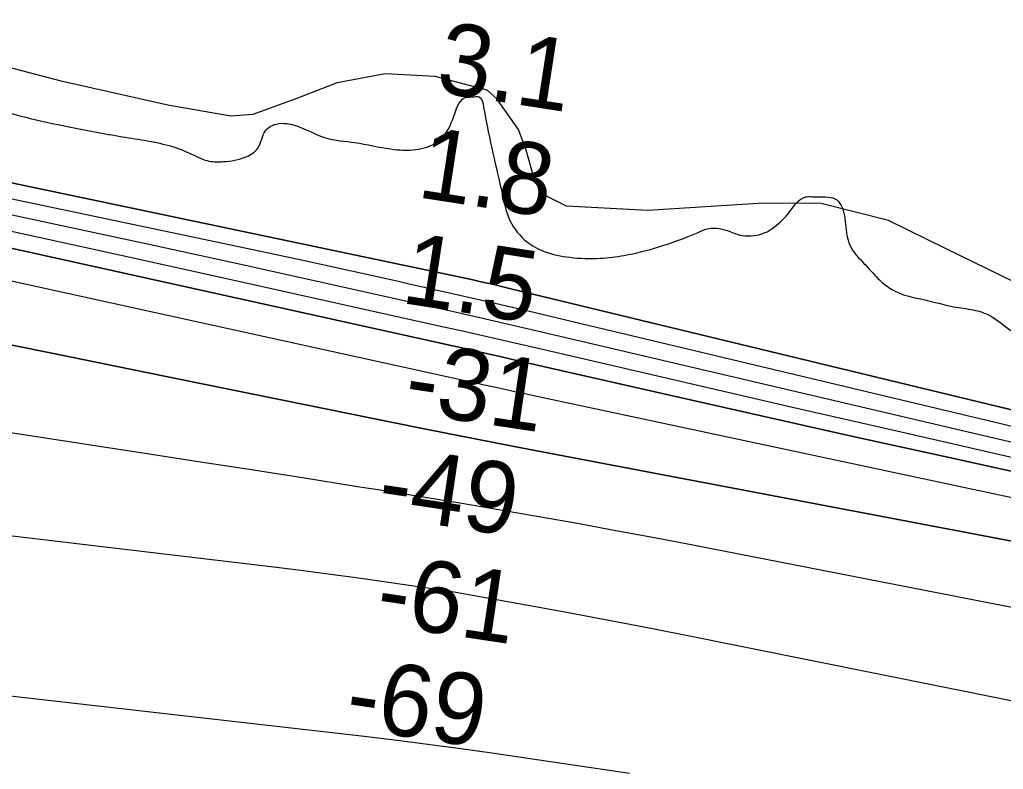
# Model space of a CAD drawing. Extents: x 3734862 to 3772949, y 391520 to 417239.
# Drawn here: x 3750962 to 3751881, y 404891 to 405592 of the extents above; entities that cross this region are included whole.
import ezdxf

# ---------------------------------------------------------------- set-up
doc = ezdxf.new("R2010")
doc.units = 0
for name, color, linetype in [('V-RIVR-EDGE', 7, 'Continuous'), ('V-RIVR-RANG', 7, 'Continuous'), ('V-SITE-VEGE', 7, 'Continuous'), ('V-TOPO-DPTH', 7, 'Continuous'), ('V-TOPO-MAJR', 7, 'Continuous'), ('V-TOPO-MINR', 7, 'Continuous'), ('V-TOPO-WATR', 7, 'Continuous')]:
    doc.layers.add(name, color=color, linetype=linetype)

msp = doc.modelspace()

# ---------------------------------------------------------------- linework, layer by layer
at = {"layer": 'V-RIVR-EDGE'}
msp.add_spline([(3746931.66, 406550.36), (3746966.45, 406541.23), (3747000.34, 406533.46), (3747028.37, 406531.13), (3747049.17, 406530.63), (3747079.91, 406527.39), (3747121.04, 406521.86), (3747141.38, 406516.39), (3747167.58, 406506.37), (3747191.08, 406503.15), (3747219.1, 406497.2), (3747265.65, 406490.3), (3747293.23, 406486.17), (3747333.45, 406477.93), (3747365.52, 406463.83), (3747391.74, 406461.96), (3747413.44, 406460.55), (3747443.72, 406454.6), (3747492.52, 406444.53), (3747522.35, 406436.32), (3747568.89, 406426.25), (3747592.4, 406424.39), (3747623.13, 406416.17), (3747654.32, 406411.57), (3747685.5, 406405.62), (3747720.3, 406400.56), (3747756.46, 406392.33), (3747788.99, 406384.56), (3747817.02, 406379.97), (3747892.94, 406362.6), (3747922.32, 406361.62), (3747961.19, 406354.75), (3747996.43, 406343.81), (3748029.42, 406335.13), (3748075.06, 406323.27), (3748106.68, 406312.79), (3748130.63, 406304.14), (3748172.65, 406292.28), (3748240.43, 406277.19), (3748299.64, 406266.64), (3748356.59, 406256.55), (3748411.73, 406249.18), (3748447.9, 406247.74), (3748494.46, 406240.84), (3748519.75, 406230.83), (3748547.32, 406222.62), (3748571.28, 406220.75), (3748597.48, 406211.65), (3748627.76, 406207.95), (3748668.44, 406201.98), (3748718.6, 406189.64), (3748775.54, 406175.94), (3748839.27, 406164.02), (3748879.03, 406152.17), (3748973.46, 406125.26), (3749053.44, 406102.91), (3749137.94, 406082.8), (3749198.95, 406068.63), (3749236, 406058.59), (3749301.97, 406039.44), (3749348.96, 406026.21), (3749388.74, 406021.14), (3749433.49, 406017.86), (3749464.25, 406022.76), (3749481.89, 406024.07), (3749498.62, 406024.03), (3749517.6, 406018.56), (3749535.66, 406007.66), (3749563.62, 405977.75), (3749586.14, 405945.14), (3749596.05, 405927.48), (3749604.15, 405914.35), (3749617.25, 405907.08), (3749630.35, 405903.89), (3749645.28, 405906.11), (3749665.63, 405909.22), (3749678.75, 405908.74), (3749695.01, 405905.53), (3749706.3, 405898.72), (3749720.74, 405886.48), (3749732.46, 405871.53), (3749738.75, 405854.78), (3749753.2, 405846.16), (3749773.99, 405842.04), (3749792.07, 405841.99), (3749813.32, 405838.77), (3749847.67, 405834.17), (3749885.63, 405825.48), (3749900.1, 405826.35), (3749915.47, 405827.22), (3749934.46, 405825.81), (3749947.56, 405819), (3749970.57, 405799.05), (3749987.26, 405784.09), (3750009.84, 405773.63), (3750059.55, 405759.94), (3750106.99, 405745.81), (3750153.97, 405729.41), (3750199.59, 405708.95), (3750231.65, 405693.05), (3750274.58, 405679.83), (3750310.73, 405672.96), (3750392.05, 405645.63), (3750475.18, 405615.13), (3750529.85, 405598.71), (3750581.36, 405585.02), (3750627, 405575.87), (3750680.78, 405565.33), (3750753.55, 405551.14), (3750814.56, 405541.49), (3750862.02, 405533.23), (3750908.56, 405520.46), (3750940.18, 405509.08), (3751006.16, 405492.64), (3751057.68, 405483.01), (3751104.23, 405473.86), (3751120.95, 405467.48), (3751139.01, 405460.2), (3751152.13, 405459.72), (3751173.39, 405464.19), (3751184.71, 405472.75), (3751191.53, 405488.56), (3751201.5, 405494.87), (3751211.45, 405495.29), (3751247.59, 405482.09), (3751275.16, 405477.5), (3751308.6, 405471.54), (3751332.11, 405471.03), (3751351.57, 405477.77), (3751362.91, 405490.85), (3751371.55, 405512.08), (3751377.45, 405519.3), (3751384.68, 405520.19), (3751391.47, 405520.17), (3751395.51, 405510.66), (3751412.95, 405429.23), (3751420.12, 405404.8), (3751435.9, 405384.86), (3751452.15, 405375.78), (3751476.1, 405370.3), (3751504.59, 405369.32), (3751526.75, 405371.98), (3751559.32, 405380.04), (3751595.98, 405393.51), (3751605.94, 405397.1), (3751625.83, 405394.34), (3751637.12, 405390.7), (3751648.42, 405390.67), (3751658.83, 405393.36), (3751667.44, 405398.76), (3751681.49, 405412.74), (3751695.09, 405426.27), (3751707.75, 405426.69), (3751725.83, 405423.94), (3751730.78, 405416.69), (3751734.35, 405395.88), (3751740.18, 405377.33), (3751752.8, 405362.83), (3751765.88, 405348.78), (3751785.75, 405336.07), (3751805.18, 405331.05), (3751839.52, 405323.28), (3751857.6, 405320.07), (3751872.96, 405313.25), (3751892.36, 405299.18), (3751914.05, 405291.44), (3751951.11, 405285.02), (3751975.06, 405278.18), (3752049.17, 405261.26), (3752097.97, 405248.03), (3752154.45, 405233.42), (3752210.95, 405224.24), (3752273.78, 405213.68), (3752378.18, 405197.15), (3752467.66, 405177.03), (3752558.95, 405159.62), (3752595.56, 405150.94), (3752628.09, 405143.18), (3752650.24, 405140.41), (3752661.55, 405143.09), (3752673.33, 405152.11), (3752681.03, 405155.71), (3752696.4, 405157.48), (3752729.39, 405147.9), (3752742.03, 405141.99), (3752754.69, 405138.79), (3752779.55, 405135.11), (3752815.25, 405129.6), (3752862.26, 405123.61), (3752908.38, 405120.78), (3752951.33, 405119.77), (3753012.8, 405109.22), (3753057.54, 405101.87), (3753115.39, 405090.42), (3753167.36, 405077.18), (3753182.26, 405070.36), (3753206.65, 405060.36), (3753226.53, 405055.33), (3753255.46, 405048.93), (3753304.7, 405032.53), (3753353.5, 405017.04), (3753421.73, 404999.24), (3753465.12, 404991.44), (3753522.96, 404979.99), (3753594.82, 404964.9), (3753636.4, 404955.3), (3753690.18, 404945.67), (3753739.45, 404941.93), (3753767.94, 404943.22), (3753785.12, 404940.01), (3753815.84, 404930.89), (3753841.6, 404926.3), (3753859.24, 404927.16), (3753877.78, 404929.38), (3753891.8, 404929.8), (3753901.75, 404928.42), (3753903.99, 404921.63), (3753905.32, 404911.68), (3753917.05, 404898.99), (3753933.31, 404892.62), (3753947.32, 404890.32), (3753960.44, 404891.65), (3753976.27, 404893.87), (3754002.04, 404893.8), (3754049.5, 404885.1), (3754089.72, 404876.86), (3754120.46, 404875.88), (3754150.74, 404870.83), (3754176.5, 404863.98), (3754209.94, 404855.31), (3754242.48, 404851.61), (3754266.91, 404853.36), (3754292.22, 404851.49), (3754310.75, 404845.56), (3754338.75, 404831.93), (3754383.47, 404817.8), (3754438.6, 404804.1), (3754489.68, 404795.38), (3754530.82, 404792.57), (3754550.25, 404790.71), (3754575.07, 404771.21), (3754599.01, 404761.2), (3754636.06, 404749.35), (3754674.48, 404741.57), (3754712.44, 404736.05), (3754756.74, 404727.8), (3754793.35, 404725.45), (3754829.08, 404728.08), (3754852.15, 404731.19), (3754868.43, 404730.69), (3754889.66, 404724.31), (3754915.88, 404721.08), (3754948.88, 404716.93), (3755000.41, 404712.28), (3755032.05, 404707.68), (3755059.6, 404695.86), (3755083.56, 404691.73), (3755098.01, 404686.72), (3755130.09, 404676.69), (3755182.04, 404656.67), (3755242.14, 404641.15), (3755310.84, 404628.32), (3755363.24, 404610.55), (3755405.71, 404594.62), (3755426.04, 404590.05), (3755447.74, 404589.54), (3755470.35, 404588.58), (3755506.5, 404580.81), (3755557.54, 404557.62), (3755580.58, 404548.07), (3755586.91, 404548.05), (3755593.7, 404550.75), (3755601.38, 404550.28), (3755602.72, 404543.04), (3755611.3, 404537.14), (3755640.2, 404523.96), (3755702.08, 404495.32)], degree=3, dxfattribs=at)
at = {"layer": 'V-SITE-VEGE'}
msp.add_lwpolyline([(3751891.95, 405347.08), (3751827.26, 405378.36), (3751774.15, 405404.6), (3751711.19, 405420.61), (3751657.14, 405421.01), (3751549.18, 405414.16), (3751473.07, 405417.96), (3751451.82, 405428.55), (3751441.9, 405447.49), (3751435.24, 405470.32), (3751428.17, 405489.79), (3751408.01, 405518.58), (3751398.77, 405526.53), (3751350.22, 405539.47), (3751303.3, 405541.92), (3751258.51, 405533.41), (3751220.06, 405518.32), (3751179.69, 405503.68), (3751159.15, 405502.33), (3751100.12, 405512.68), (3751001.66, 405534.7), (3750892.07, 405563.21)], dxfattribs=at)
at = {"layer": 'V-TOPO-DPTH'}
for points in [[(3750385.78, 405559.19), (3751361.97, 405354.16), (3751369.36, 405352.59), (3751376.74, 405351), (3751384.12, 405349.38), (3751391.5, 405347.74), (3751398.86, 405346.06), (3751406.22, 405344.37), (3751413.57, 405342.63), (3751420.92, 405340.87), (3752304.43, 405127.34), (3753163.29, 404974.37)], [(3753069.12, 404904.85), (3752355.18, 405046.78), (3752321.24, 405053.6), (3752287.33, 405060.52), (3752253.45, 405067.58), (3752219.59, 405074.74), (3751440.94, 405241.07), (3751432.8, 405242.82), (3751424.66, 405244.58), (3751416.52, 405246.35), (3751408.39, 405248.14), (3751394.88, 405251.12), (3751393.5, 405251.43), (3751392.13, 405251.73), (3751390.75, 405252.04), (3751389.37, 405252.34), (3750581.98, 405429.76)], [(3753069.12, 404904.85), (3752355.18, 405046.78), (3752321.24, 405053.6), (3752287.33, 405060.52), (3752253.45, 405067.58), (3752219.59, 405074.74), (3751440.94, 405241.07), (3751432.8, 405242.82), (3751424.66, 405244.58), (3751416.52, 405246.35), (3751408.39, 405248.14), (3751394.88, 405251.12), (3751393.5, 405251.43), (3751392.13, 405251.73), (3751390.75, 405252.04), (3751389.37, 405252.34), (3750581.98, 405429.76)], [(3751897.67, 405195.08), (3751463, 405297.15), (3751432.11, 405304.35), (3751401.21, 405311.48), (3751370.28, 405318.51), (3751339.34, 405325.48), (3751241.35, 405347.38), (3751161.36, 405365.09), (3751081.34, 405382.6), (3751001.25, 405399.81), (3750921.11, 405416.82)], [(3751897.67, 405195.08), (3751463, 405297.15), (3751432.11, 405304.35), (3751401.21, 405311.48), (3751370.28, 405318.51), (3751339.34, 405325.48), (3751241.35, 405347.38), (3751161.36, 405365.09), (3751081.34, 405382.6), (3751001.25, 405399.81), (3750921.11, 405416.82)], [(3750897.16, 405391.27), (3751000.35, 405368.56), (3751365.15, 405287.69), (3751380.84, 405284.2), (3751396.53, 405280.68), (3751412.21, 405277.14), (3751427.89, 405273.59), (3751567.92, 405241.68), (3751653.64, 405222.29), (3751739.4, 405203.09), (3751825.22, 405184.15), (3751911.08, 405165.4), (3752247.9, 405092.4), (3752270.46, 405087.58), (3752293.04, 405082.85), (3752315.65, 405078.25), (3752338.28, 405073.73), (3752648.59, 405012.74), (3752734.53, 404995.73), (3752820.43, 404978.56), (3752906.29, 404961.17)], [(3750897.16, 405391.27), (3751000.35, 405368.56), (3751365.15, 405287.69), (3751380.84, 405284.2), (3751396.53, 405280.68), (3751412.21, 405277.14), (3751427.89, 405273.59), (3751567.92, 405241.68), (3751653.64, 405222.29), (3751739.4, 405203.09), (3751825.22, 405184.15), (3751911.08, 405165.4), (3752247.9, 405092.4), (3752270.46, 405087.58), (3752293.04, 405082.85), (3752315.65, 405078.25), (3752338.28, 405073.73), (3752648.59, 405012.74), (3752734.53, 404995.73), (3752820.43, 404978.56), (3752906.29, 404961.17)], [(3750866.48, 405306), (3750990.22, 405280.84), (3751113.96, 405255.71), (3751336.72, 405210.53), (3751360.56, 405205.74), (3751384.41, 405201.01), (3751408.27, 405196.36), (3751432.15, 405191.77), (3752279.66, 405030.46), (3753089.35, 404851.25)], [(3750866.48, 405306), (3750990.22, 405280.84), (3751113.96, 405255.71), (3751336.72, 405210.53), (3751360.56, 405205.74), (3751384.41, 405201.01), (3751408.27, 405196.36), (3751432.15, 405191.77), (3752279.66, 405030.46), (3753089.35, 404851.25)]]:
    msp.add_lwpolyline(points, dxfattribs=at)
at = {"layer": 'V-TOPO-MAJR'}
msp.add_lwpolyline([(3752932.35, 404836.88), (3752300.58, 404962.36), (3752282.34, 404965.97), (3752264.09, 404969.58), (3752245.84, 404973.16), (3752227.59, 404976.73), (3751591.11, 405100.9), (3751555.18, 405107.81), (3751519.23, 405114.58), (3751483.24, 405121.16), (3751447.22, 405127.6), (3751411.18, 405133.85), (3751375.11, 405139.98), (3751339.01, 405145.92), (3751302.89, 405151.74), (3751275.79, 405156.04), (3751226.1, 405163.87), (3751176.41, 405171.67), (3751126.7, 405179.39), (3751076.99, 405187.07), (3750397.83, 405291.47)], dxfattribs=at)
at = {"layer": 'V-TOPO-MINR'}
for points in [[(3752104.15, 405160.92), (3751481.31, 405309.32), (3751442.49, 405318.49), (3751403.65, 405327.55), (3751364.77, 405336.46), (3751325.86, 405345.26), (3751315.88, 405347.5), (3751271.94, 405357.26), (3751227.98, 405366.9), (3751183.99, 405376.36), (3751139.96, 405385.71), (3750398.87, 405541.46)], [(3753069.12, 404904.85), (3752355.18, 405046.78), (3752321.24, 405053.6), (3752287.33, 405060.52), (3752253.45, 405067.58), (3752219.59, 405074.74), (3751440.94, 405241.07), (3751432.8, 405242.82), (3751424.66, 405244.58), (3751416.52, 405246.35), (3751408.39, 405248.14), (3751394.88, 405251.12), (3751393.5, 405251.43), (3751392.13, 405251.73), (3751390.75, 405252.04), (3751389.37, 405252.34), (3750581.98, 405429.76)], [(3751897.67, 405195.08), (3751463, 405297.15), (3751432.11, 405304.35), (3751401.21, 405311.48), (3751370.28, 405318.51), (3751339.34, 405325.48), (3751241.35, 405347.38), (3751161.36, 405365.09), (3751081.34, 405382.6), (3751001.25, 405399.81), (3750921.11, 405416.82)], [(3752882.26, 404978.6), (3752784.56, 404997.95), (3752686.84, 405017.23), (3752589.11, 405036.44), (3752491.36, 405055.59), (3752329.82, 405087.17), (3752312.85, 405090.54), (3752295.89, 405093.99), (3752278.96, 405097.55), (3752262.04, 405101.19), (3752091.79, 405138.33), (3751989.81, 405160.79), (3751887.87, 405183.49), (3751786.03, 405206.58), (3751684.24, 405229.93), (3751445.19, 405285.23), (3751422.02, 405290.57), (3751398.84, 405295.86), (3751375.64, 405301.09), (3751352.44, 405306.29), (3751167.82, 405347.38), (3751052.26, 405372.89), (3750936.63, 405398.13)], [(3752906.29, 404961.17), (3752820.43, 404978.56), (3752734.53, 404995.73), (3752648.59, 405012.74), (3752338.28, 405073.73), (3752315.65, 405078.25), (3752293.04, 405082.85), (3752270.46, 405087.58), (3752247.9, 405092.4), (3751911.08, 405165.4), (3751825.22, 405184.15), (3751739.4, 405203.09), (3751653.64, 405222.29), (3751567.92, 405241.68), (3751427.89, 405273.59), (3751412.21, 405277.14), (3751396.53, 405280.68), (3751380.84, 405284.2), (3751365.15, 405287.69), (3751000.35, 405368.56), (3750897.16, 405391.27)], [(3753089.35, 404851.25), (3752279.66, 405030.46), (3751432.15, 405191.77), (3751408.27, 405196.36), (3751384.41, 405201.01), (3751360.56, 405205.74), (3751336.72, 405210.53), (3751113.96, 405255.71), (3750990.22, 405280.84), (3750866.48, 405306)], [(3752217.52, 404889.53), (3752192.69, 404894.48), (3751580.05, 405017.45), (3751543.89, 405024.6), (3751507.7, 405031.6), (3751471.47, 405038.39), (3751435.21, 405045.03), (3751369.5, 405056.86), (3751366.07, 405057.46), (3751362.64, 405058.04), (3751359.2, 405058.58), (3751355.76, 405059.09), (3751306.49, 405066.25), (3751278.4, 405070.22), (3751250.29, 405074.04), (3751222.15, 405077.64), (3751193.98, 405081.09), (3750371, 405178.63)], [(3751531.86, 404887.4), (3751403.06, 404906.4), (3751371.99, 404910.83), (3751340.88, 404915.05), (3751309.74, 404918.96), (3751278.57, 404922.67), (3750840.48, 404972.61)]]:
    msp.add_lwpolyline(points, dxfattribs=at)
at = {"layer": 'V-TOPO-WATR'}
msp.add_lwpolyline([(3753163.29, 404974.37), (3752304.43, 405127.34), (3751420.92, 405340.87), (3751413.57, 405342.63), (3751406.22, 405344.37), (3751398.86, 405346.06), (3751391.5, 405347.74), (3751384.12, 405349.38), (3751376.74, 405351), (3751369.36, 405352.59), (3751361.97, 405354.16), (3750385.78, 405559.19)], dxfattribs=at)

# ---------------------------------------------------------------- texts
at = {"layer": 'V-RIVR-RANG'}
for s, rotation, p in [('3.1', 351.19833, (3751349.62, 405525.13)), ('1.8', 351.19833, (3751332.22, 405426.63)), ('1.5', 351.19833, (3751317.17, 405327.77)), ('-31', 351.48486, (3751319.44, 405225.88)), ('-49', 351.48486, (3751294.47, 405128.51)), ('-61', 351.48486, (3751292.98, 405027.61)), ('-69', 351.48486, (3751264.37, 404930.78))]:
    msp.add_text(s, height=67, rotation=rotation, dxfattribs=at).set_placement(p)

doc.saveas('drawing.dxf')
